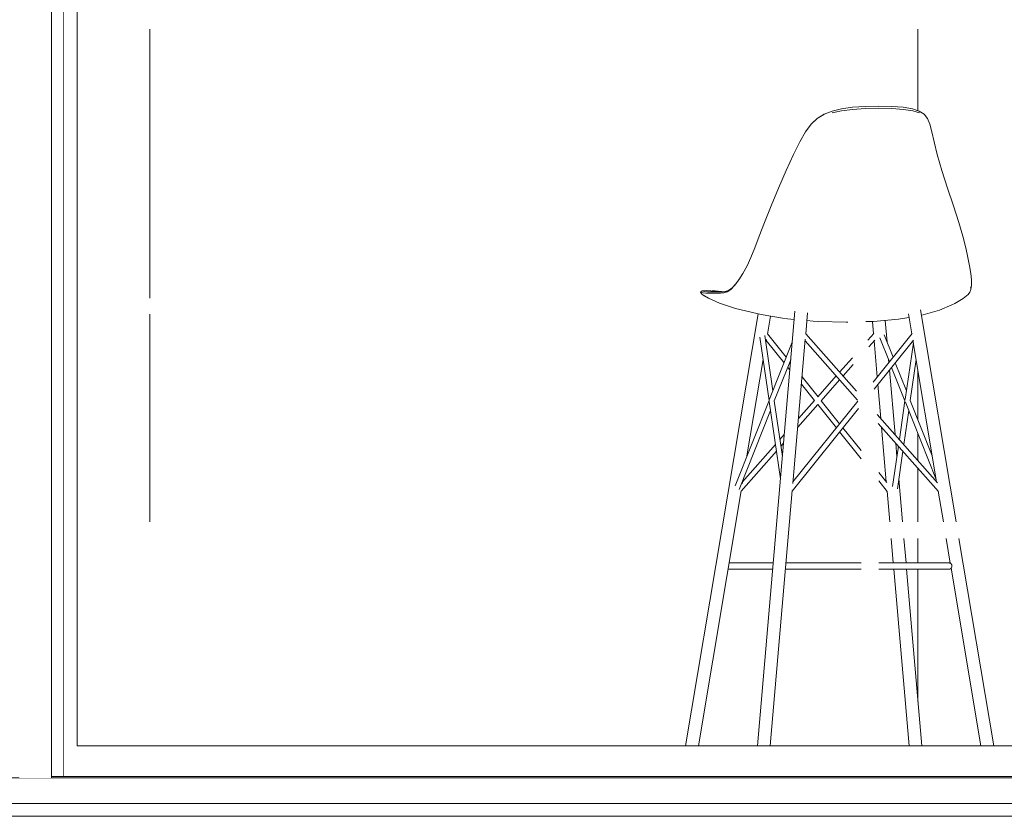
# Model space of a CAD drawing. Header units: millimetres. Extents: x -30280 to 309309, y -17460 to 4378.
# Tile 673 of 1056: x 200765 to 202303, y -9870 to -8625. Entities that reach past the tile are written whole.
import ezdxf

# ---------------------------------------------------------------- set-up
doc = ezdxf.new("R2010")
doc.units = ezdxf.units.MM
doc.header["$MEASUREMENT"] = 0
doc.linetypes.add('Wipeout_Contour', pattern=[1000, 0, -1000])
for name, color, linetype in [('10_ESTR_Fotjats', 7, 'Continuous'), ('12_FAÇ_Façana', 7, 'Continuous'), ('14_PAV_Paviment existent', 7, 'Continuous'), ('Nuevo_08_E_Envans secs', 7, 'Continuous'), ('Nuevo_09_EI_Mobiliari general', 7, 'Continuous'), ('Nuevo_Ventanas Archicad', 7, 'Continuous'), ('Puertas Archicad', 7, 'Continuous'), ('Ventanas Archicad', 7, 'Continuous')]:
    doc.layers.add(name, color=color, linetype=linetype)
for name, color, linetype, lineweight in [('10_ESTR_Fotjats_Pluma_Nº__1', 7, 'Continuous', 5), ('12_FAÇ_Façana_Pluma_Nº__47', 7, 'Continuous', 20), ('14_PAV_Paviment existent_Pluma_Nº__29', 7, 'Continuous', 20), ('Nuevo_08_E_Envans secs_Pluma_Nº__47', 7, 'Continuous', 20), ('Nuevo_09_EI_Mobiliari general_Pluma_Nº__1', 7, 'Continuous', 5), ('Nuevo_Ventanas Archicad_Pluma_Nº__1', 7, 'Continuous', 5), ('Ventanas Archicad_Pluma_Nº__1', 7, 'Continuous', 5)]:
    doc.layers.add(name, color=color, linetype=linetype, lineweight=lineweight)
doc.layers.add('Puertas Archicad_Pluma_Nº__3', color=7, linetype='Continuous', lineweight=5, true_color=0xa4a4a4)
doc.layers.add('Ventanas Archicad_Pluma_Nº__3', color=7, linetype='Continuous', lineweight=5, true_color=0xa4a4a4)

# ---------------------------------------------------------------- blocks, each defined once
blk = doc.blocks.new('Elem Sección_52_5', base_point=(181934.4, -13460))
at = {"layer": '10_ESTR_Fotjats_Pluma_Nº__1', "color": 7, "linetype": 'Continuous', "lineweight": 5}
for p, q in [((211190.4, -9850), (173577.4, -9850)), ((211190.4, -9870), (173577.4, -9870))]:
    blk.add_line(p, q, dxfattribs=at)
at = {"layer": '10_ESTR_Fotjats_Pluma_Nº__1', "color": 7, "linetype": 'Continuous', "lineweight": 5, "flags": 128}
blk.add_lwpolyline([(200814.7, -9810), (200764.7, -9810), (200724.7, -9810)], dxfattribs=at)
blk = doc.blocks.new('Elem Sección_57_5', base_point=(181934.4, -13460))
at = {"color": 254, "linetype": 'Wipeout_Contour', "lineweight": 0, "ltscale": 804073.50724}
blk.add_wipeout([(200833.7, -7738), (200814.7, -7738), (200814.7, -9808), (200833.7, -9808)], dxfattribs=at).dxf.layer = 'Puertas Archicad'
at = {"layer": 'Puertas Archicad_Pluma_Nº__3', "color": 253, "linetype": 'Continuous', "lineweight": 5, "true_color": 0xa4a4a4}
blk.add_line((200833.7, -9808), (200833.7, -7738), dxfattribs=at)
at = {"color": 254, "linetype": 'Wipeout_Contour', "lineweight": 0, "ltscale": 803936.760696}
blk.add_wipeout([(200764.7, -9810), (200814.7, -9810), (200814.7, -7750), (200764.7, -7750)], dxfattribs=at).dxf.layer = 'Puertas Archicad'
at = {"layer": 'Puertas Archicad_Pluma_Nº__3', "color": 253, "linetype": 'Continuous', "lineweight": 5, "true_color": 0xa4a4a4}
blk.add_line((200814.7, -9808), (200814.7, -7750), dxfattribs=at)
blk = doc.blocks.new('Elem Sección_77_5', base_point=(181934.4, -13460))
at = {"layer": 'Ventanas Archicad_Pluma_Nº__1', "color": 7, "linetype": 'Continuous', "lineweight": 5}
for p, q in [((201018.3, -8810), (201018.3, -8640)), ((201043.3, -8785), (201043.3, -8640)), ((202093.3, -8640), (202093.3, -8760.3)), ((202118.3, -8640), (202118.3, -8760.2)), ((201160.5, -8785), (201043.3, -8785)), ((202004.9, -8785), (201342.5, -8785)), ((201153.7, -8810), (201018.3, -8810)), ((201986.9, -8810), (201360.2, -8810)), ((201018.3, -9060), (201018.3, -8910)), ((201018.3, -8910), (201123.4, -8910)), ((201405.5, -8910), (201941.3, -8910)), ((201018.3, -9410), (201018.3, -9085)), ((202118.3, -9094.8), (202118.3, -9109.5)), ((202118.3, -9341.9), (202118.3, -9346.8)), ((202118.3, -9359.6), (202118.3, -9410)), ((201018.3, -9710), (201018.3, -9436)), ((202118.3, -9436), (202118.3, -9473.9)), ((202118.3, -9483.9), (202118.3, -9710)), ((201029.6, -9710), (201018.3, -9710)), ((201169.3, -9710), (201087.8, -9710)), ((201327.1, -9710), (201189.3, -9710)), ((201406.3, -9710), (201354.7, -9710)), ((201507.8, -9710), (201426.3, -9710)), ((201813.6, -9710), (201527.8, -9710)), ((201921.9, -9710), (201833.6, -9710)), ((202079.5, -9710), (201941.9, -9710)), ((202118.3, -9710), (202107.1, -9710))]:
    blk.add_line(p, q, dxfattribs=at)
at = {"layer": 'Ventanas Archicad_Pluma_Nº__3', "color": 253, "linetype": 'Continuous', "lineweight": 5, "true_color": 0xa4a4a4}
blk.add_line((202035.9, -8767.3), (201834, -8640), dxfattribs=at)
blk = doc.blocks.new('Elem Sección_79_5', base_point=(181934.4, -13460))
at = {"layer": '12_FAÇ_Façana_Pluma_Nº__47', "color": 7, "linetype": 'Continuous', "lineweight": 20}
for p, q in [((201200.5, -8762.1), (201200.5, -8640)), ((201200.5, -9133.4), (201200.5, -9092.2)), ((201200.5, -9184.4), (201200.5, -9146.1)), ((201200.5, -9263.3), (201200.5, -9206.8)), ((201200.5, -9361), (201200.5, -9326.7)), ((201200.5, -9710), (201200.5, -9584.9))]:
    blk.add_line(p, q, dxfattribs=at)
blk = doc.blocks.new('Elem Sección_80_5', base_point=(181934.4, -13460))
at = {"layer": 'Ventanas Archicad_Pluma_Nº__3', "color": 253, "linetype": 'Continuous', "lineweight": 5, "true_color": 0xa4a4a4}
for p, q in [((201245.5, -8640), (201245.5, -8760.1)), ((201245.5, -9096.6), (201245.5, -9119.2)), ((201245.5, -9131.3), (201245.5, -9189)), ((201245.5, -9201.7), (201245.5, -9237.2)), ((201245.5, -9249.2), (201245.5, -9318.1)), ((201245.5, -9330.8), (201245.5, -9410)), ((201245.5, -9436), (201245.5, -9473.9)), ((201245.5, -9483.9), (201245.5, -9710))]:
    blk.add_line(p, q, dxfattribs=at)
blk = doc.blocks.new('Elem Sección_199_5', base_point=(181934.4, -13460))
at = {"layer": 'Nuevo_09_EI_Mobiliari general_Pluma_Nº__1', "color": 7, "linetype": 'Continuous', "lineweight": 5}
for p, q in [((202062.2, -9010.9), (202060.1, -9010.9)), ((202064.3, -9010.9), (202062.4, -9010.9)), ((202051.5, -9029), (202051.4, -9022)), ((202071.4, -9026.6), (202071.3, -9019.6)), ((202073.2, -9046.5), (202071.4, -9026.6)), ((202077.1, -9026.6), (202075.5, -9019.6)), ((202080.1, -9046.5), (202077.1, -9026.6)), ((202053.4, -9048.9), (202051.5, -9029)), ((202071.7, -9029.6), (202072.5, -9029.5)), ((202072.6, -9035.7), (202072.5, -9029.5)), ((202072.5, -9029.5), (202076.7, -9029.5)), ((202074.2, -9053.5), (202072.6, -9035.7)), ((202076.7, -9029.5), (202078.1, -9035.7)), ((202078.1, -9035.7), (202080.8, -9053.5)), ((202056.6, -9078.7), (202053.4, -9048.9)), ((202076.5, -9076.2), (202073.2, -9046.5)), ((202077.1, -9080), (202074.2, -9053.5)), ((202084.2, -9076.2), (202080.1, -9046.5)), ((202080.8, -9053.5), (202084.5, -9080)), ((202060.8, -9113.8), (202056.6, -9078.7)), ((202080.6, -9111.4), (202076.5, -9076.2)), ((202080.8, -9111.4), (202077.1, -9080)), ((202088.6, -9111.4), (202084.2, -9076.2)), ((202084.5, -9080), (202088.4, -9111.4)), ((202079.6, -9265.1), (202061, -9113.8)), ((202098.7, -9260.3), (202080.4, -9111.4)), ((202099.4, -9262.7), (202080.8, -9111.4)), ((202088.4, -9111.4), (202107, -9262.7)), ((202079.5, -9760), (202079.5, -9263.9)), ((202099.1, -9263.9), (202098.9, -9260.3)), ((202099.1, -9263.7), (202107, -9262.7)), ((202099.1, -9426), (202099.1, -9263.9)), ((202107, -9262.7), (202099.4, -9262.7)), ((202107.1, -9263.9), (202106.9, -9260.3)), ((202107.1, -9410), (202107.1, -9263.9)), ((202101.8, -9410), (202100.3, -9410)), ((202100.3, -9426), (202100.3, -9410)), ((202105.2, -9410), (202101.8, -9410)), ((202109.6, -9410), (202105.2, -9410)), ((202468.1, -9410), (202109.6, -9410)), ((202472.1, -9410), (202468.1, -9410)), ((202475.5, -9410), (202472.1, -9410)), ((202477.9, -9410), (202475.5, -9410)), ((202478.8, -9410), (202477.9, -9410)), ((202487.6, -9410), (202478.8, -9410)), ((202487.6, -9426), (202487.6, -9410)), ((202079.5, -9426), (202079.3, -9426)), ((202079.3, -9436), (202079.3, -9426)), ((202089.6, -9426), (202468.6, -9426)), ((202089.6, -9436), (202089.6, -9426)), ((202468.6, -9426), (202468.6, -9436)), ((202478.7, -9426), (202478.5, -9426)), ((202478.5, -9426), (202478.5, -9436)), ((202478.8, -9426), (202478.7, -9426)), ((202487.6, -9426), (202478.8, -9426)), ((202478.8, -9436), (202478.8, -9426)), ((202487.6, -9436), (202487.6, -9426)), ((202079.5, -9436), (202079.3, -9436)), ((202089.6, -9436), (202468.6, -9436)), ((202099.1, -9760), (202099.1, -9436)), ((202107.1, -9760), (202107.1, -9436)), ((202459, -9760), (202459, -9436)), ((202478.8, -9436), (202478.5, -9436)), ((202478.6, -9760), (202478.6, -9436)), ((202487.6, -9436), (202478.8, -9436)), ((202487.4, -9760), (202487.4, -9436))]:
    blk.add_line(p, q, dxfattribs=at)
blk = doc.blocks.new('Elem Sección_204_5', base_point=(181934.4, -13460))
at = {"layer": 'Nuevo_09_EI_Mobiliari general_Pluma_Nº__1', "color": 7, "linetype": 'Continuous', "lineweight": 5}
blk.add_line((200854.7, -8640), (203124.6, -8640), dxfattribs=at)
blk = doc.blocks.new('Elem Sección_205_5', base_point=(181934.4, -13460))
at = {"layer": 'Nuevo_09_EI_Mobiliari general_Pluma_Nº__1', "color": 7, "linetype": 'Continuous', "lineweight": 5}
for p, q in [((201176.4, -8767.7), (201187.4, -8764.2)), ((201186.9, -8767.4), (201201.4, -8765.2)), ((201187.4, -8764.2), (201201.9, -8761.8)), ((201201.4, -8765.2), (201219.7, -8763.8)), ((201201.9, -8761.8), (201220.1, -8760.4)), ((201219.7, -8763.8), (201240.3, -8763.4)), ((201220.1, -8760.4), (201240.6, -8760)), ((201261.5, -8763.8), (201240.3, -8763.4)), ((201240.6, -8760), (201261.6, -8760.4)), ((201281.6, -8765.2), (201261.5, -8763.8)), ((201261.6, -8760.4), (201281.6, -8761.8)), ((201281.6, -8761.8), (201298.9, -8764.2)), ((201299, -8767.4), (201281.6, -8765.2)), ((201298.9, -8764.2), (201313.6, -8767.7)), ((201163, -8779.3), (201159.2, -8788.2)), ((201163, -8779.3), (201168.5, -8772.6)), ((201168.5, -8772.6), (201176.4, -8767.7)), ((201175.9, -8770.7), (201186.9, -8767.4)), ((201299, -8767.4), (201313.7, -8770.7)), ((201313.6, -8767.7), (201326, -8772.6)), ((201326, -8772.6), (201326.6, -8772.9)), ((201326, -8772.6), (201336.5, -8779.3)), ((201336.4, -8779.2), (201326.6, -8772.9)), ((201336.4, -8779.2), (201345, -8787.4)), ((201336.5, -8779.3), (201345.7, -8788.2)), ((201156, -8800), (201159.2, -8788.2)), ((201345.7, -8788.2), (201345, -8787.4)), ((201345.7, -8788.2), (201354.4, -8800)), ((201152.4, -8815.8), (201156, -8800)), ((201354.4, -8800), (201363.5, -8815.8)), ((201147.3, -8835.9), (201152.4, -8815.8)), ((201363.5, -8815.8), (201373.4, -8835.9)), ((201139.7, -8860.8), (201147.3, -8835.9)), ((201373.4, -8835.9), (201384.7, -8860.8)), ((201130.7, -8888.3), (201139.7, -8860.8)), ((201384.7, -8860.8), (201396.5, -8888.3)), ((201121.4, -8916.1), (201130.7, -8888.3)), ((201396.5, -8888.3), (201408, -8916.1)), ((201113, -8941.8), (201121.4, -8916.1)), ((201408, -8916.1), (201418.3, -8941.8)), ((201106.6, -8963.3), (201113, -8941.8)), ((201418.3, -8941.8), (201426.6, -8963.3)), ((201101.9, -8981.3), (201106.6, -8963.3)), ((201426.6, -8963.3), (201433.5, -8981.3)), ((201098.4, -8996.5), (201101.9, -8981.3)), ((201433.5, -8981.3), (201439.5, -8996.5)), ((201095.7, -9009.7), (201098.4, -8996.5)), ((201439.5, -8996.5), (201445.3, -9009.7)), ((201093.6, -9021.5), (201095.7, -9009.7)), ((201445.3, -9009.7), (201451.6, -9021.5)), ((201092.2, -9031.8), (201093.6, -9021.5)), ((201451.6, -9021.5), (201458, -9031.8)), ((201091.8, -9040.2), (201092.2, -9031.8)), ((201092.5, -9046.4), (201091.8, -9040.2)), ((201457.8, -9031.5), (201458.9, -9033)), ((201458, -9031.8), (201464.3, -9040.2)), ((201464.3, -9040.2), (201460.1, -9044.5)), ((201463, -9038.4), (201468.1, -9044.1)), ((201470.3, -9046.4), (201464.3, -9040.2)), ((201094.6, -9050.9), (201092.5, -9046.4)), ((201096.8, -9054.7), (201094.6, -9050.9)), ((201103.5, -9060), (201096.8, -9054.7)), ((201473.3, -9048), (201468.1, -9044.1)), ((201470.3, -9046.4), (201475.5, -9050.2)), ((201478.1, -9049.9), (201473.3, -9048)), ((201475.5, -9050.2), (201480.4, -9052)), ((201478.1, -9049.9), (201490.6, -9048.9)), ((201478.1, -9049.9), (201482.8, -9050.6)), ((201480.4, -9052), (201485.3, -9052.6)), ((201487.8, -9050.5), (201482.8, -9050.6)), ((201485.3, -9052.6), (201490.3, -9052.6)), ((201493.3, -9050.4), (201487.8, -9050.5)), ((201490.3, -9052.6), (201496, -9052.6)), ((201490.6, -9048.9), (201495.8, -9048.7)), ((201503.7, -9048), (201490.7, -9049.1)), ((201498.9, -9050.3), (201493.3, -9050.4)), ((201501.6, -9052.5), (201496, -9052.6)), ((201496.1, -9050.4), (201499.6, -9049.9)), ((201498.9, -9050.3), (201504, -9050.1)), ((201506.7, -9052.3), (201501.6, -9052.5)), ((201510.3, -9055.4), (201501.8, -9060.4)), ((201511.5, -9048.8), (201503.7, -9048)), ((201508, -9049.7), (201504, -9050.1)), ((201510.7, -9052), (201506.7, -9052.3)), ((201510.5, -9049.2), (201508, -9049.7)), ((201511.4, -9054.7), (201510.3, -9055.4)), ((201511.6, -9048.8), (201510.5, -9049.2)), ((201513.1, -9051.5), (201510.7, -9052)), ((201511.4, -9054.7), (201514.2, -9051.1)), ((201511.6, -9048.8), (201511.5, -9048.8)), ((201511.6, -9048.8), (201514.2, -9051.1)), ((201513.1, -9051.5), (201514.2, -9051.1)), ((201114.6, -9066.4), (201122.1, -9070.6)), ((201122.1, -9070.6), (201141.9, -9078.7)), ((201484.8, -9067.9), (201459.9, -9076.2)), ((201484.8, -9067.9), (201501.8, -9060.4)), ((201117.6, -9410), (201172.5, -9078.5)), ((201167.8, -9086.2), (201141.9, -9078.7)), ((201171.2, -9086.8), (201167.8, -9086.2)), ((201186.3, -9115.9), (201191.5, -9084.5)), ((201420.7, -9085.6), (201387, -9091.4)), ((201409.4, -9116.7), (201404.7, -9088.4)), ((201427.3, -9084.4), (201420.7, -9085.6)), ((201536.1, -9760), (201424.1, -9085)), ((201427.3, -9084.4), (201459.9, -9076.2)), ((201200.1, -9092.2), (201190.6, -9090.4)), ((201206.1, -9093), (201200.1, -9092.2)), ((201206.1, -9093), (201245.5, -9096.6)), ((201221.1, -9130.5), (201224.3, -9094.7)), ((201242.4, -9115.7), (201244.1, -9096.5)), ((201288.4, -9097.8), (201245.5, -9096.6)), ((201288.4, -9097.8), (201331.6, -9096.6)), ((201339.3, -9095.9), (201331.6, -9096.6)), ((201347.6, -9095.2), (201339.3, -9095.9)), ((201379.7, -9092.4), (201375.9, -9092.7)), ((201387, -9091.4), (201379.7, -9092.4)), ((201265.9, -9214.2), (201186.1, -9115.6)), ((201213.7, -9149.8), (201226, -9117.7)), ((201297.8, -9178.2), (201242.2, -9115.5)), ((201430.7, -9760), (201373.1, -9114.7)), ((201381.9, -9149.8), (201409.3, -9115.9)), ((201402.6, -9204), (201413.5, -9118.6)), ((201148, -9347.2), (201184.6, -9126.5)), ((201194.9, -9218.8), (201183.8, -9131.3)), ((201260.5, -9220.2), (201184, -9125.7)), ((201219.5, -9156.9), (201232.8, -9122.2)), ((201236.8, -9178.3), (201241.4, -9126.7)), ((201292.5, -9184.2), (201240.5, -9125.7)), ((201265.6, -9214.5), (201344, -9126.1)), ((201407.9, -9217.8), (201374.5, -9130.5)), ((201385.2, -9158.4), (201411, -9126.5)), ((201408.7, -9219.9), (201421.2, -9121.3)), ((201411.8, -9131.3), (201410.8, -9124.7)), ((201271, -9220.5), (201342.3, -9140.1)), ((201186.9, -9219.9), (201179.2, -9158.9)), ((201193, -9204), (201210.4, -9158.4)), ((201195.1, -9220.9), (201216.2, -9165.6)), ((201400.5, -9220.9), (201377.1, -9159.7)), ((201377.8, -9167.5), (201379.4, -9165.6)), ((201440.2, -9302.5), (201416.4, -9158.9)), ((201207.8, -9279.8), (201217.8, -9167.5)), ((201230, -9254.7), (201235.8, -9189.7)), ((201324.7, -9220.5), (201297.8, -9190.3)), ((201329.7, -9214.2), (201303.1, -9184.2)), ((201329.4, -9214.5), (201333.8, -9209.1)), ((201374.1, -9349.9), (201361.5, -9209)), ((201145.3, -9362.3), (201265.6, -9226.5)), ((201146.7, -9348.6), (201260.6, -9220.2)), ((201148.8, -9342.1), (201194.3, -9222.9)), ((201155.4, -9302.5), (201186.9, -9219.9)), ((201203.3, -9284.9), (201195.1, -9220.9)), ((201327.1, -9302.5), (201265.3, -9226.2)), ((201327.1, -9289.8), (201271, -9220.5)), ((201297.8, -9253.5), (201324.6, -9220.5)), ((201302.9, -9259.9), (201330, -9226.5)), ((201331.4, -9228.2), (201329.7, -9226.2)), ((201390, -9303.6), (201400.5, -9220.9)), ((201393.3, -9340.9), (201408.4, -9221.9)), ((201459.7, -9353.3), (201408.7, -9219.9)), ((201196.2, -9292.8), (201189.1, -9236.7)), ((201453.4, -9359.3), (201406.5, -9236.7)), ((201366.8, -9268.1), (201355.8, -9255.7)), ((201365.6, -9254.7), (201357.1, -9245.1)), ((201220.1, -9362.2), (201297.8, -9266.3)), ((201220.9, -9348.5), (201292.7, -9259.9)), ((201221.7, -9347.5), (201228.8, -9268.1)), ((201392.4, -9284.9), (201387.8, -9279.8)), ((201204.5, -9358.2), (201197.5, -9303.3)), ((201212.1, -9354.5), (201204.6, -9295.4)), ((201205.6, -9303.6), (201206.6, -9293.2)), ((201391, -9295.4), (201389, -9293.2)), ((201450.1, -9362), (201398.1, -9303.3)), ((201447.6, -9347.2), (201399.4, -9292.8)), ((201373.9, -9347.5), (201354.7, -9323.8)), ((201196.1, -9410), (201202.3, -9340.9)), ((201375.2, -9361.8), (201354.7, -9336.5)), ((201448.2, -9350.6), (201446.8, -9342.1)), ((201137.6, -9410), (201145.5, -9362)), ((201216.1, -9410), (201220.4, -9361.8)), ((201385.2, -9473.9), (201375.1, -9360.7)), ((201516.1, -9760), (201450, -9361.5)), ((201079.6, -9639.1), (201113.2, -9436)), ((201126.8, -9474.6), (201133.2, -9436)), ((201190.4, -9473.9), (201193.8, -9436)), ((201210.4, -9473.9), (201213.8, -9436)), ((201127.8, -9474.2), (201127, -9474.5)), ((201128.6, -9473.9), (201127.8, -9474.2)), ((201129.5, -9473.9), (201128.6, -9473.9)), ((201129.6, -9473.9), (201129.5, -9473.9)), ((201129.5, -9473.9), (201129.5, -9473.9)), ((201129.8, -9473.9), (201129.6, -9473.9)), ((201130.1, -9473.9), (201129.8, -9473.9)), ((201130.5, -9473.9), (201130.1, -9473.9)), ((201131.1, -9473.9), (201130.5, -9473.9)), ((201131.7, -9473.9), (201131.1, -9473.9)), ((201132.4, -9473.9), (201131.7, -9473.9)), ((201133.2, -9473.9), (201132.4, -9473.9)), ((201134.1, -9473.9), (201133.2, -9473.9)), ((201135.1, -9473.9), (201134.1, -9473.9)), ((201136.1, -9473.9), (201135.1, -9473.9)), ((201137.3, -9473.9), (201136.1, -9473.9)), ((201138.5, -9473.9), (201137.3, -9473.9)), ((201139.8, -9473.9), (201138.5, -9473.9)), ((201141.1, -9473.9), (201139.8, -9473.9)), ((201142.5, -9473.9), (201141.1, -9473.9)), ((201144, -9473.9), (201142.5, -9473.9)), ((201145.4, -9473.9), (201144, -9473.9)), ((201147, -9473.9), (201145.4, -9473.9)), ((201327.1, -9473.9), (201147, -9473.9)), ((201355.4, -9473.9), (201354.7, -9473.9)), ((201357, -9473.9), (201355.4, -9473.9)), ((201358.6, -9473.9), (201357, -9473.9)), ((201360.2, -9473.9), (201358.6, -9473.9)), ((201361.8, -9473.9), (201360.2, -9473.9)), ((201363.4, -9473.9), (201361.8, -9473.9)), ((201364.9, -9473.9), (201363.4, -9473.9)), ((201366.5, -9473.9), (201364.9, -9473.9)), ((201367.9, -9473.9), (201366.5, -9473.9)), ((201369.4, -9473.9), (201367.9, -9473.9)), ((201370.8, -9473.9), (201369.4, -9473.9)), ((201372.1, -9473.9), (201370.8, -9473.9)), ((201373.4, -9473.9), (201372.1, -9473.9)), ((201374.6, -9473.9), (201373.4, -9473.9)), ((201375.7, -9473.9), (201374.6, -9473.9)), ((201376.8, -9473.9), (201375.7, -9473.9)), ((201377.7, -9473.9), (201376.8, -9473.9)), ((201378.6, -9473.9), (201377.7, -9473.9)), ((201379.4, -9473.9), (201378.6, -9473.9)), ((201380.1, -9473.9), (201379.4, -9473.9)), ((201380.7, -9473.9), (201380.1, -9473.9)), ((201381.3, -9473.9), (201380.7, -9473.9)), ((201385.2, -9473.9), (201381.3, -9473.9)), ((201386.1, -9483.8), (201385.2, -9473.9)), ((201465.1, -9473.9), (201405.2, -9473.9)), ((201465.9, -9473.9), (201465.1, -9473.9)), ((201466.5, -9473.9), (201465.9, -9473.9)), ((201467, -9473.9), (201466.5, -9473.9)), ((201467, -9473.9), (201467.8, -9473.9)), ((201467.2, -9473.9), (201467, -9473.9)), ((201468, -9473.9), (201467.8, -9473.9)), ((201468, -9473.9), (201468.7, -9474.1)), ((201079.6, -9759.7), (201125.6, -9482)), ((201124.6, -9478), (201124.5, -9478.9)), ((201124.5, -9478.9), (201124.6, -9479.7)), ((201124.8, -9477.2), (201124.6, -9478)), ((201124.6, -9479.7), (201124.8, -9480.6)), ((201125.1, -9476.4), (201124.8, -9477.2)), ((201124.8, -9480.6), (201125.1, -9481.4)), ((201125.6, -9475.6), (201125.1, -9476.4)), ((201125.1, -9481.4), (201125.6, -9482.1)), ((201126.3, -9475), (201125.6, -9475.6)), ((201125.6, -9482.1), (201126.3, -9482.7)), ((201127, -9474.5), (201126.3, -9475)), ((201126.3, -9482.7), (201127, -9483.2)), ((201127, -9483.2), (201127.8, -9483.6)), ((201127.8, -9483.6), (201128.6, -9483.8)), ((201128.6, -9483.8), (201129.5, -9483.9)), ((201129.6, -9483.9), (201129.5, -9483.9)), ((201129.5, -9483.9), (201129.5, -9483.9)), ((201129.8, -9483.9), (201129.6, -9483.9)), ((201130.1, -9483.9), (201129.8, -9483.9)), ((201130.5, -9483.9), (201130.1, -9483.9)), ((201131.1, -9483.9), (201130.5, -9483.9)), ((201131.7, -9483.9), (201131.1, -9483.9)), ((201132.4, -9483.9), (201131.7, -9483.9)), ((201133.2, -9483.9), (201132.4, -9483.9)), ((201134.1, -9483.9), (201133.2, -9483.9)), ((201135.1, -9483.9), (201134.1, -9483.9)), ((201136.1, -9483.9), (201135.1, -9483.9)), ((201137.3, -9483.9), (201136.1, -9483.9)), ((201138.5, -9483.9), (201137.3, -9483.9)), ((201139.8, -9483.9), (201138.5, -9483.9)), ((201141.1, -9483.9), (201139.8, -9483.9)), ((201142.5, -9483.9), (201141.1, -9483.9)), ((201144, -9483.9), (201142.5, -9483.9)), ((201145.4, -9483.9), (201144, -9483.9)), ((201147, -9483.9), (201145.4, -9483.9)), ((201327.1, -9483.9), (201147, -9483.9)), ((201164.9, -9760), (201189.5, -9483.9)), ((201184.9, -9760), (201209.5, -9483.9)), ((201355.4, -9483.9), (201354.7, -9483.9)), ((201357, -9483.9), (201355.4, -9483.9)), ((201358.6, -9483.9), (201357, -9483.9)), ((201360.2, -9483.9), (201358.6, -9483.9)), ((201361.8, -9483.9), (201360.2, -9483.9)), ((201363.4, -9483.9), (201361.8, -9483.9)), ((201364.9, -9483.9), (201363.4, -9483.9)), ((201366.5, -9483.9), (201364.9, -9483.9)), ((201367.9, -9483.9), (201366.5, -9483.9)), ((201369.4, -9483.9), (201367.9, -9483.9)), ((201370.8, -9483.9), (201369.4, -9483.9)), ((201372.1, -9483.9), (201370.8, -9483.9)), ((201373.4, -9483.9), (201372.1, -9483.9)), ((201374.6, -9483.9), (201373.4, -9483.9)), ((201375.7, -9483.9), (201374.6, -9483.9)), ((201376.8, -9483.9), (201375.7, -9483.9)), ((201377.7, -9483.9), (201376.8, -9483.9)), ((201378.6, -9483.9), (201377.7, -9483.9)), ((201379.4, -9483.9), (201378.6, -9483.9)), ((201380.1, -9483.9), (201379.4, -9483.9)), ((201380.7, -9483.9), (201380.1, -9483.9)), ((201381.3, -9483.9), (201380.7, -9483.9)), ((201386.1, -9483.9), (201381.3, -9483.9)), ((201410.7, -9760), (201386.1, -9483.9)), ((201465.1, -9483.9), (201406.1, -9483.9)), ((201465.9, -9483.9), (201465.1, -9483.9)), ((201466.5, -9483.9), (201465.9, -9483.9)), ((201467, -9483.9), (201466.5, -9483.9)), ((201467.8, -9483.8), (201467, -9483.9)), ((201467.2, -9483.9), (201467, -9483.9)), ((201468, -9483.8), (201467.8, -9483.8)), ((201468.9, -9483.6), (201468, -9483.8)), ((201469.7, -9483.2), (201468.9, -9483.6)), ((201470.1, -9482.9), (201469.7, -9483.2))]:
    blk.add_line(p, q, dxfattribs=at)
blk = doc.blocks.new('Elem Sección_211_5', base_point=(181934.4, -13460))
at = {"layer": 'Nuevo_09_EI_Mobiliari general_Pluma_Nº__1', "color": 7, "linetype": 'Continuous', "lineweight": 5}
for p, q in [((201114.6, -9060), (200854.7, -9060)), ((201114.6, -9085), (201114.6, -9060)), ((201114.6, -9085), (200854.7, -9085)), ((201029.6, -9760), (201029.6, -9085)), ((201079.6, -9760), (201079.6, -9085))]:
    blk.add_line(p, q, dxfattribs=at)
blk = doc.blocks.new('Elem Sección_212_5', base_point=(181934.4, -13460))
at = {"layer": 'Nuevo_09_EI_Mobiliari general_Pluma_Nº__1', "color": 7, "linetype": 'Continuous', "lineweight": 5}
for p, q in [((201369.9, -9010.9), (201371.8, -9010.9)), ((201372, -9010.9), (201374.1, -9010.9)), ((201354.1, -9046.5), (201357.2, -9026.6)), ((201357.2, -9026.6), (201358.7, -9019.6)), ((201361, -9046.5), (201362.8, -9026.6)), ((201362.8, -9026.6), (201363, -9019.6)), ((201382.7, -9029), (201382.8, -9022)), ((201356.1, -9035.7), (201353.4, -9053.5)), ((201357.5, -9029.5), (201356.1, -9035.7)), ((201361.7, -9029.5), (201357.5, -9029.5)), ((201360, -9053.5), (201361.6, -9035.7)), ((201361.6, -9035.7), (201361.7, -9029.5)), ((201362.5, -9029.6), (201361.7, -9029.5)), ((201380.8, -9048.9), (201382.7, -9029)), ((201353.4, -9053.5), (201349.8, -9080)), ((201350, -9076.2), (201354.1, -9046.5)), ((201357.1, -9080), (201360, -9053.5)), ((201357.7, -9076.2), (201361, -9046.5)), ((201377.6, -9078.7), (201380.8, -9048.9)), ((201345.6, -9111.4), (201350, -9076.2)), ((201349.8, -9080), (201345.8, -9111.4)), ((201353.4, -9111.4), (201357.1, -9080)), ((201353.6, -9111.4), (201357.7, -9076.2)), ((201373.4, -9113.8), (201377.6, -9078.7)), ((201345.8, -9111.4), (201327.2, -9262.7)), ((201334.8, -9262.7), (201353.4, -9111.4)), ((201335.5, -9260.3), (201353.8, -9111.4)), ((201354.6, -9265.1), (201373.2, -9113.8)), ((201327.1, -9263.9), (201327.4, -9260.3)), ((201327.1, -9410), (201327.1, -9263.9)), ((201327.2, -9262.7), (201334.8, -9262.7)), ((201335.1, -9263.7), (201327.2, -9262.7)), ((201335.1, -9263.9), (201335.4, -9260.3)), ((201335.1, -9426), (201335.1, -9263.9)), ((201354.7, -9760), (201354.7, -9263.9)), ((200946.6, -9410), (200955.4, -9410)), ((200946.6, -9426), (200946.6, -9410)), ((200955.4, -9410), (200956.3, -9410)), ((200956.3, -9410), (200958.7, -9410)), ((200958.7, -9410), (200962.1, -9410)), ((200962.1, -9410), (200966.1, -9410)), ((200966.1, -9410), (201029.6, -9410)), ((201079.6, -9410), (201324.6, -9410)), ((201324.6, -9410), (201329, -9410)), ((201329, -9410), (201332.4, -9410)), ((201332.4, -9410), (201333.9, -9410)), ((201333.9, -9426), (201333.9, -9410)), ((200946.6, -9426), (200955.4, -9426)), ((200946.6, -9436), (200946.6, -9426)), ((200955.4, -9426), (200955.5, -9426)), ((200955.4, -9436), (200955.4, -9426)), ((200955.5, -9426), (200955.7, -9426)), ((200955.7, -9426), (200955.7, -9436)), ((201029.6, -9426), (200965.6, -9426)), ((200965.6, -9426), (200965.6, -9436)), ((201344.6, -9426), (201079.6, -9426)), ((201344.6, -9436), (201344.6, -9426)), ((201354.7, -9426), (201354.9, -9426)), ((201354.9, -9436), (201354.9, -9426)), ((200946.6, -9436), (200955.4, -9436)), ((200946.8, -9760), (200946.8, -9436)), ((200955.4, -9436), (200955.7, -9436)), ((200955.6, -9760), (200955.6, -9436)), ((201029.6, -9436), (200965.6, -9436)), ((200975.2, -9760), (200975.2, -9436)), ((201344.6, -9436), (201079.6, -9436)), ((201327.1, -9760), (201327.1, -9436)), ((201335.1, -9760), (201335.1, -9436)), ((201354.7, -9436), (201354.9, -9436))]:
    blk.add_line(p, q, dxfattribs=at)
blk = doc.blocks.new('Elem Sección_339_5', base_point=(181934.4, -13460))
at = {"color": 254, "linetype": 'Wipeout_Contour', "lineweight": 0, "ltscale": 1620296.116687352}
blk.add_wipeout([(203921.5, -7363), (200814.7, -7363), (200814.7, -7688), (200833.7, -7688), (200833.7, -7710), (203914.7, -7710), (203914.7, -9808), (203921.5, -9808)], dxfattribs=at).dxf.layer = 'Nuevo_08_E_Envans secs'
blk = doc.blocks.new('Elem Sección_341_5', base_point=(181934.4, -13460))
at = {"color": 254, "linetype": 'Wipeout_Contour', "lineweight": 0, "ltscale": 804149.683615}
blk.add_wipeout([(200833.7, -7750), (200833.7, -9760), (200854.7, -9760), (200854.7, -7750)], dxfattribs=at).dxf.layer = 'Nuevo_Ventanas Archicad'
at = {"color": 254, "linetype": 'Wipeout_Contour', "lineweight": 0, "ltscale": 1215642.084167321}
blk.add_wipeout([(200833.7, -9808), (203914.7, -9808), (203914.7, -9760), (203874.7, -9760), (200854.7, -9760), (200833.7, -9760)], dxfattribs=at).dxf.layer = 'Nuevo_Ventanas Archicad'
at = {"color": 254, "linetype": 'Wipeout_Contour', "lineweight": 0, "ltscale": 810225.925037}
blk.add_wipeout([(200854.7, -9760), (203874.7, -9760), (203874.7, -7750), (200854.7, -7750)], dxfattribs=at).dxf.layer = 'Nuevo_Ventanas Archicad'
at = {"layer": 'Nuevo_Ventanas Archicad_Pluma_Nº__1', "color": 7, "linetype": 'Continuous', "lineweight": 5}
for p, q in [((200854.7, -7750), (200854.7, -9760)), ((200854.7, -9760), (203874.7, -9760))]:
    blk.add_line(p, q, dxfattribs=at)
blk = doc.blocks.new('Elem Sección_342_5', base_point=(181934.4, -13460))
at = {"layer": 'Nuevo_08_E_Envans secs_Pluma_Nº__47', "color": 7, "linetype": 'Continuous', "lineweight": 20}
for p, q in [((202168.3, -8640), (202168.3, -8767)), ((202168.3, -9173.4), (202168.3, -9250.5)), ((202168.3, -9272.1), (202168.3, -9314.2)), ((202168.3, -9326.2), (202168.3, -9410)), ((202168.3, -9436), (202168.3, -9473.9)), ((202168.3, -9483.9), (202168.3, -9691.2))]:
    blk.add_line(p, q, dxfattribs=at)
blk = doc.blocks.new('Elem Sección_343_5', base_point=(181934.4, -13460))
at = {"layer": 'Nuevo_08_E_Envans secs_Pluma_Nº__47', "color": 7, "linetype": 'Continuous', "lineweight": 20}
for p, q in [((200968.3, -8640), (200968.3, -9060)), ((200968.3, -9085), (200968.3, -9410))]:
    blk.add_line(p, q, dxfattribs=at)
blk = doc.blocks.new('Elem Sección_466_5', base_point=(181934.4, -13460))
at = {"layer": 'Nuevo_09_EI_Mobiliari general_Pluma_Nº__1', "color": 7, "linetype": 'Continuous', "lineweight": 5}
for p, q in [((202034, -8767.7), (202048.8, -8764.2)), ((202066.1, -8765.2), (202048.7, -8767.4)), ((202048.8, -8764.2), (202066.1, -8761.8)), ((202066.1, -8761.8), (202086, -8760.4)), ((202086.2, -8763.8), (202066.1, -8765.2)), ((202086, -8760.4), (202106.9, -8760)), ((202107.2, -8763.4), (202086.2, -8763.8)), ((202106.9, -8760), (202127.2, -8760.4)), ((202107.2, -8763.4), (202127.7, -8763.8)), ((202127.2, -8760.4), (202145.3, -8761.8)), ((202127.7, -8763.8), (202145.9, -8765.2)), ((202145.3, -8761.8), (202159.6, -8764.2)), ((202145.9, -8765.2), (202160.2, -8767.4)), ((202159.6, -8764.2), (202170.4, -8767.7)), ((202011, -8779.3), (202001.6, -8788.2)), ((202002.3, -8787.4), (202011, -8779.2)), ((202011, -8779.3), (202021.6, -8772.6)), ((202021, -8772.9), (202011, -8779.2)), ((202021.6, -8772.6), (202021, -8772.9)), ((202021.6, -8772.6), (202034, -8767.7)), ((202034, -8770.7), (202048.7, -8767.4)), ((202160.2, -8767.4), (202170.9, -8770.7)), ((202170.4, -8767.7), (202178.1, -8772.6)), ((202178.1, -8772.6), (202183.4, -8779.3)), ((202183.4, -8779.3), (202187, -8788.2)), ((201992.7, -8800), (202001.6, -8788.2)), ((202001.6, -8788.2), (201993.8, -8798.6)), ((201993.8, -8798.6), (201995.8, -8796)), ((202001.6, -8788.2), (202002.3, -8787.4)), ((202187, -8788.2), (202190, -8800)), ((201983.6, -8815.8), (201992.7, -8800)), ((201993.8, -8798.6), (201992.7, -8800)), ((202190, -8800), (202193.4, -8815.8)), ((201973.6, -8835.9), (201983.6, -8815.8)), ((202193.4, -8815.8), (202198.2, -8835.9)), ((201962.2, -8860.8), (201973.6, -8835.9)), ((202198.2, -8835.9), (202205.7, -8860.8)), ((201950.3, -8888.3), (201962.2, -8860.8)), ((202205.7, -8860.8), (202214.5, -8888.3)), ((201938.8, -8916.1), (201950.3, -8888.3)), ((202214.5, -8888.3), (202223.6, -8916.1)), ((201928.5, -8941.8), (201938.8, -8916.1)), ((202223.6, -8916.1), (202231.9, -8941.8)), ((201920.2, -8963.3), (201928.5, -8941.8)), ((202231.9, -8941.8), (202238.2, -8963.3)), ((201913.3, -8981.3), (201920.2, -8963.3)), ((202238.2, -8963.3), (202242.8, -8981.3)), ((201907.2, -8996.5), (201913.3, -8981.3)), ((202242.8, -8981.3), (202246.2, -8996.5)), ((201901.3, -9009.7), (201907.2, -8996.5)), ((202246.2, -8996.5), (202248.7, -9009.7)), ((201894.9, -9021.5), (201901.3, -9009.7)), ((202248.7, -9009.7), (202250.7, -9021.5)), ((201888.3, -9031.8), (201894.9, -9021.5)), ((202250.7, -9021.5), (202251.9, -9031.8)), ((201875.7, -9046.4), (201881.9, -9040.2)), ((201877.8, -9044.1), (201883.8, -9037.7)), ((201881.9, -9040.2), (201888.3, -9031.8)), ((201884.3, -9037.1), (201889.2, -9030.4)), ((202252.1, -9040.2), (202250.3, -9044.5)), ((202251.1, -9046.4), (202252.1, -9040.2)), ((202251.9, -9031.8), (202252.1, -9040.2)), ((201828.5, -9051), (201831, -9048.8)), ((201828.5, -9051), (201831.4, -9054.7)), ((201828.5, -9051), (201828.6, -9051.1)), ((201828.6, -9051.1), (201829.9, -9051.5)), ((201832.6, -9052), (201829.9, -9051.5)), ((201838.7, -9048), (201831, -9048.8)), ((201831.2, -9048.8), (201831, -9048.8)), ((201831.2, -9048.8), (201832.6, -9049.2)), ((201841.1, -9060.4), (201831.4, -9054.7)), ((201835.3, -9049.7), (201832.6, -9049.2)), ((201837, -9052.3), (201832.6, -9052)), ((201832.9, -9055.7), (201832.7, -9055.4)), ((201835.3, -9057.2), (201832.9, -9055.7)), ((201839.7, -9050.1), (201835.3, -9049.7)), ((201835.3, -9057.2), (201836.2, -9057.5)), ((201842.5, -9052.5), (201837, -9052.3)), ((201851.6, -9049.1), (201838.7, -9048)), ((201845.1, -9050.3), (201839.7, -9050.1)), ((201848.5, -9052.6), (201842.5, -9052.5)), ((201843.6, -9049.9), (201847.3, -9050.4)), ((201845.1, -9050.3), (201851.1, -9050.4)), ((201851.4, -9048.9), (201846.8, -9048.7)), ((201848.5, -9052.6), (201854.5, -9052.6)), ((201857, -9050.5), (201851.1, -9050.4)), ((201866, -9050.1), (201851.4, -9048.9)), ((201859.9, -9052.6), (201854.5, -9052.6)), ((201862.3, -9050.6), (201857, -9050.5)), ((201865.1, -9052), (201859.9, -9052.6)), ((201867.3, -9049.9), (201862.3, -9050.6)), ((201865.1, -9052), (201872.4, -9048)), ((201870.2, -9050.2), (201865.1, -9052)), ((201867.3, -9049.9), (201872.4, -9048)), ((201875.7, -9046.4), (201870.2, -9050.2)), ((201877.8, -9044.1), (201872.4, -9048)), ((202246.6, -9054.7), (202238.9, -9060.9)), ((202249.2, -9050.9), (202246.6, -9054.7)), ((202251.1, -9046.4), (202249.2, -9050.9)), ((201841.1, -9060.4), (201858.4, -9067.9)), ((201883.5, -9076.2), (201858.4, -9067.9)), ((202221.4, -9070.6), (202201.8, -9078.7)), ((202221.4, -9070.6), (202225.6, -9068.4)), ((202238.9, -9060.9), (202225.6, -9068.4)), ((201805.2, -9760), (201918.4, -9084.7)), ((201883.5, -9076.2), (201916.4, -9084.4)), ((201916.4, -9084.4), (201923.4, -9085.6)), ((201917.6, -9760), (201976, -9080.6)), ((201956.9, -9091.4), (201923.4, -9085.6)), ((201933, -9116.7), (201937.8, -9088.1)), ((201992.9, -9116.1), (201995.8, -9082.9)), ((202158.7, -9116), (202153.4, -9084.5)), ((202228, -9410), (202172.4, -9078.5)), ((202173.8, -9086.6), (202176.2, -9086.2)), ((202176.2, -9086.2), (202201.8, -9078.7)), ((201956.9, -9091.4), (201964.7, -9092.4)), ((201974.9, -9093.3), (201964.7, -9092.4)), ((202004.8, -9095.9), (201994.7, -9095)), ((202013, -9096.6), (202004.8, -9095.9)), ((202055.9, -9097.8), (202013, -9096.6)), ((202055.9, -9097.8), (202058.9, -9097.7)), ((202086.8, -9096.9), (202098.6, -9096.6)), ((202098.9, -9115.8), (202097.2, -9096.6)), ((202098.6, -9096.6), (202137.7, -9093)), ((202120, -9129.2), (202117.1, -9094.9)), ((202144.2, -9092.2), (202137.7, -9093)), ((202144.2, -9092.2), (202154.4, -9090.3)), ((201941.6, -9205), (201929.1, -9118.6)), ((201962.5, -9152.6), (201933.1, -9116)), ((202072.2, -9205.4), (201993, -9115.8)), ((202090.2, -9125.6), (202099.1, -9115.5)), ((202098.2, -9191.3), (202159, -9115.6)), ((202129.3, -9152.6), (202115.5, -9117.7)), ((201935.7, -9219.9), (201921.5, -9121.3)), ((201930.8, -9130), (201931.7, -9124.7)), ((201959.1, -9161.1), (201931.4, -9126.5)), ((201936.5, -9217.8), (201971.8, -9129.2)), ((201972.8, -9349.9), (201992.2, -9124.1)), ((202074, -9219.5), (201992, -9126.8)), ((202091.5, -9136.2), (202100.8, -9125.7)), ((202099.6, -9202.4), (202161.1, -9125.7)), ((202104.7, -9183.3), (202099.8, -9126.8)), ((202123.6, -9159.7), (202108.6, -9122.2)), ((202148.2, -9218.8), (202161.1, -9130)), ((202197.4, -9347.1), (202160.5, -9126.5)), ((201901.2, -9306.5), (201926.5, -9155.9)), ((201943.9, -9220.9), (201969.5, -9156.7)), ((201969.1, -9160.8), (201968.3, -9159.7)), ((202045.9, -9175.7), (202065.8, -9153.2)), ((202051.3, -9181.7), (202067.1, -9163.8)), ((202122.7, -9160.8), (202122.4, -9156.7)), ((202150.2, -9205), (202132.7, -9161.1)), ((202156.1, -9219.9), (202165.4, -9155.9)), ((201968.1, -9172.3), (201964.9, -9168.3)), ((202011.9, -9214.2), (202040.6, -9181.7)), ((202132.4, -9273.5), (202123.7, -9172.3)), ((202147.9, -9220.9), (202127, -9168.3)), ((202006.6, -9220.3), (201986.2, -9194.8)), ((202012.2, -9214.5), (201987.2, -9183.3)), ((202016.9, -9220.5), (202045.9, -9187.7)), ((202110.3, -9248.5), (202105.7, -9194.8)), ((201882.6, -9353.3), (201935.7, -9219.9)), ((201953.5, -9342.7), (201936, -9221.9)), ((201956.5, -9307.7), (201943.9, -9220.9)), ((201973, -9347.4), (202074.2, -9221.3)), ((201980.4, -9261.9), (202011.9, -9226.2)), ((201981.5, -9248.5), (202006.5, -9220.2)), ((202040.8, -9262.9), (202011.6, -9226.6)), ((202045.9, -9256.5), (202017, -9220.5)), ((202139.2, -9281.2), (202147.9, -9220.9)), ((202196.9, -9343.8), (202148.7, -9222.9)), ((202190.6, -9306.5), (202156.1, -9219.9)), ((201888.8, -9359.3), (201938, -9235.7)), ((201971.8, -9361.7), (202075.6, -9232.4)), ((202198.8, -9348.6), (202104.5, -9241.9)), ((202146.1, -9289), (202153.8, -9235.7)), ((202200.2, -9362.3), (202106.2, -9255.9)), ((201952.7, -9281.2), (201959.4, -9273.5)), ((202079.5, -9311.2), (202045.9, -9269.3)), ((202079.5, -9298.4), (202051.1, -9262.9)), ((202118.8, -9347.4), (202111.5, -9261.9)), ((201894.4, -9347.1), (201945.7, -9289)), ((201954.2, -9291.6), (201958.3, -9286.9)), ((202135.4, -9307.7), (202133.6, -9286.9)), ((201891.9, -9362), (201947.2, -9299.4)), ((202128.6, -9354.5), (202137.7, -9291.6)), ((202136.1, -9358.2), (202144.6, -9299.4)), ((202119.7, -9348.5), (202107.1, -9332.8)), ((201893.8, -9350.6), (201895, -9343.8)), ((202120.4, -9362.2), (202107.1, -9345.6)), ((202144.2, -9410), (202138.4, -9342.7)), ((201825.2, -9760), (201892, -9361.5)), ((201937.6, -9760), (201971.9, -9360.7)), ((202124.2, -9410), (202120, -9361.7)), ((202208, -9410), (202199.9, -9362)), ((202129.7, -9473.9), (202126.4, -9436)), ((202149.7, -9473.9), (202146.4, -9436)), ((202218.8, -9474.5), (202212.3, -9436)), ((202286.6, -9760), (202232.3, -9436)), ((201873.4, -9473.9), (201873.1, -9474)), ((201874.3, -9473.9), (201873.4, -9473.9)), ((201874.6, -9473.9), (201874.3, -9473.9)), ((201874.3, -9473.9), (201874.3, -9473.9)), ((201875, -9473.9), (201874.6, -9473.9)), ((201875.7, -9473.9), (201875, -9473.9)), ((201876.6, -9473.9), (201875.7, -9473.9)), ((201921.3, -9473.9), (201876.6, -9473.9)), ((201942.2, -9473.9), (201921.3, -9473.9)), ((201966, -9473.9), (201962.2, -9473.9)), ((201966.6, -9473.9), (201966, -9473.9)), ((201967.2, -9473.9), (201966.6, -9473.9)), ((201968, -9473.9), (201967.2, -9473.9)), ((201968.8, -9473.9), (201968, -9473.9)), ((201969.7, -9473.9), (201968.8, -9473.9)), ((201970.7, -9473.9), (201969.7, -9473.9)), ((201971.8, -9473.9), (201970.7, -9473.9)), ((201972.9, -9473.9), (201971.8, -9473.9)), ((201974.2, -9473.9), (201972.9, -9473.9)), ((201975.4, -9473.9), (201974.2, -9473.9)), ((201976.8, -9473.9), (201975.4, -9473.9)), ((201978.2, -9473.9), (201976.8, -9473.9)), ((201979.7, -9473.9), (201978.2, -9473.9)), ((201981.1, -9473.9), (201979.7, -9473.9)), ((201982.7, -9473.9), (201981.1, -9473.9)), ((201984.2, -9473.9), (201982.7, -9473.9)), ((201985.8, -9473.9), (201984.2, -9473.9)), ((201987.4, -9473.9), (201985.8, -9473.9)), ((201989, -9473.9), (201987.4, -9473.9)), ((201990.6, -9473.9), (201989, -9473.9)), ((201992.2, -9473.9), (201990.6, -9473.9)), ((201993.8, -9473.9), (201992.2, -9473.9)), ((201995.4, -9473.9), (201993.8, -9473.9)), ((201996.9, -9473.9), (201995.4, -9473.9)), ((202079.5, -9473.9), (201996.9, -9473.9)), ((202199.4, -9473.9), (202107.1, -9473.9)), ((202200.9, -9473.9), (202199.4, -9473.9)), ((202202.4, -9473.9), (202200.9, -9473.9)), ((202203.8, -9473.9), (202202.4, -9473.9)), ((202205.2, -9473.9), (202203.8, -9473.9)), ((202206.5, -9473.9), (202205.2, -9473.9)), ((202207.8, -9473.9), (202206.5, -9473.9)), ((202209, -9473.9), (202207.8, -9473.9)), ((202210.1, -9473.9), (202209, -9473.9)), ((202211.1, -9473.9), (202210.1, -9473.9)), ((202212.1, -9473.9), (202211.1, -9473.9)), ((202212.9, -9473.9), (202212.1, -9473.9)), ((202213.7, -9473.9), (202212.9, -9473.9)), ((202214.4, -9473.9), (202213.7, -9473.9)), ((202215, -9473.9), (202214.4, -9473.9)), ((202215.5, -9473.9), (202215, -9473.9)), ((202215.9, -9473.9), (202215.5, -9473.9)), ((202216.2, -9473.9), (202215.9, -9473.9)), ((202216.3, -9473.9), (202216.2, -9473.9)), ((202216.4, -9473.9), (202216.3, -9473.9)), ((202216.4, -9473.9), (202217.3, -9473.9)), ((202217.3, -9473.9), (202218.1, -9474.2)), ((202218.1, -9474.2), (202218.9, -9474.5)), ((201871.6, -9483.1), (201871.8, -9483.2)), ((201871.8, -9483.2), (201872.5, -9483.6)), ((201872.5, -9483.6), (201873.4, -9483.8)), ((201873.4, -9483.8), (201874.3, -9483.9)), ((201874.6, -9483.9), (201874.3, -9483.9)), ((201874.3, -9483.9), (201874.3, -9483.9)), ((201875, -9483.9), (201874.6, -9483.9)), ((201875.7, -9483.9), (201875, -9483.9)), ((201876.6, -9483.9), (201875.7, -9483.9)), ((201921.3, -9483.9), (201876.6, -9483.9)), ((201941.3, -9483.9), (201921.3, -9483.9)), ((201966, -9483.9), (201961.3, -9483.9)), ((201966.6, -9483.9), (201966, -9483.9)), ((201967.2, -9483.9), (201966.6, -9483.9)), ((201968, -9483.9), (201967.2, -9483.9)), ((201968.8, -9483.9), (201968, -9483.9)), ((201969.7, -9483.9), (201968.8, -9483.9)), ((201970.7, -9483.9), (201969.7, -9483.9)), ((201971.8, -9483.9), (201970.7, -9483.9)), ((201972.9, -9483.9), (201971.8, -9483.9)), ((201974.2, -9483.9), (201972.9, -9483.9)), ((201975.4, -9483.9), (201974.2, -9483.9)), ((201976.8, -9483.9), (201975.4, -9483.9)), ((201978.2, -9483.9), (201976.8, -9483.9)), ((201979.7, -9483.9), (201978.2, -9483.9)), ((201981.1, -9483.9), (201979.7, -9483.9)), ((201982.7, -9483.9), (201981.1, -9483.9)), ((201984.2, -9483.9), (201982.7, -9483.9)), ((201985.8, -9483.9), (201984.2, -9483.9)), ((201987.4, -9483.9), (201985.8, -9483.9)), ((201989, -9483.9), (201987.4, -9483.9)), ((201990.6, -9483.9), (201989, -9483.9)), ((201992.2, -9483.9), (201990.6, -9483.9)), ((201993.8, -9483.9), (201992.2, -9483.9)), ((201995.4, -9483.9), (201993.8, -9483.9)), ((201996.9, -9483.9), (201995.4, -9483.9)), ((202079.5, -9483.9), (201996.9, -9483.9)), ((202199.4, -9483.9), (202107.1, -9483.9)), ((202154.3, -9760), (202130.5, -9483.9)), ((202174.2, -9760), (202150.5, -9483.9)), ((202200.9, -9483.9), (202199.4, -9483.9)), ((202202.4, -9483.9), (202200.9, -9483.9)), ((202203.8, -9483.9), (202202.4, -9483.9)), ((202205.2, -9483.9), (202203.8, -9483.9)), ((202206.5, -9483.9), (202205.2, -9483.9)), ((202207.8, -9483.9), (202206.5, -9483.9)), ((202209, -9483.9), (202207.8, -9483.9)), ((202210.1, -9483.9), (202209, -9483.9)), ((202211.1, -9483.9), (202210.1, -9483.9)), ((202212.1, -9483.9), (202211.1, -9483.9)), ((202212.9, -9483.9), (202212.1, -9483.9)), ((202213.7, -9483.9), (202212.9, -9483.9)), ((202214.4, -9483.9), (202213.7, -9483.9)), ((202215, -9483.9), (202214.4, -9483.9)), ((202215.5, -9483.9), (202215, -9483.9)), ((202215.9, -9483.9), (202215.5, -9483.9)), ((202216.2, -9483.9), (202215.9, -9483.9)), ((202216.3, -9483.9), (202216.2, -9483.9)), ((202216.4, -9483.9), (202216.3, -9483.9)), ((202217.3, -9483.8), (202216.4, -9483.9)), ((202218.1, -9483.6), (202217.3, -9483.8)), ((202218.9, -9483.2), (202218.1, -9483.6)), ((202218.9, -9474.5), (202219.6, -9475)), ((202219.6, -9482.7), (202218.9, -9483.2)), ((202219.6, -9475), (202220.2, -9475.6)), ((202220.2, -9482.1), (202219.6, -9482.7)), ((202266.6, -9760), (202220.1, -9482.2)), ((202220.2, -9475.6), (202220.7, -9476.4)), ((202220.7, -9481.4), (202220.2, -9482.1)), ((202220.7, -9476.4), (202221.1, -9477.2)), ((202221.1, -9480.6), (202220.7, -9481.4)), ((202221.1, -9477.2), (202221.3, -9478)), ((202221.3, -9479.7), (202221.1, -9480.6)), ((202221.3, -9478), (202221.4, -9478.9)), ((202221.4, -9478.9), (202221.3, -9479.7))]:
    blk.add_line(p, q, dxfattribs=at)
blk = doc.blocks.new('Elem Sección_475_5', base_point=(181934.4, -13460))
at = {"layer": '14_PAV_Paviment existent_Pluma_Nº__29', "color": 7, "linetype": 'Continuous', "lineweight": 20}
for p, q in [((200814.7, -9808), (200814.7, -9810)), ((210208.1, -9808), (200814.7, -9808)), ((210208.1, -9810), (200814.7, -9810))]:
    blk.add_line(p, q, dxfattribs=at)

msp = doc.modelspace()

# ---------------------------------------------------------------- block references
at = {"layer": '10_ESTR_Fotjats', "lineweight": 0}
msp.add_blockref('Elem Sección_52_5', (181934.4, -13460), dxfattribs=at)
at = {"layer": '12_FAÇ_Façana', "lineweight": 0}
msp.add_blockref('Elem Sección_79_5', (181934.4, -13460), dxfattribs=at)
at = {"layer": 'Nuevo_09_EI_Mobiliari general', "lineweight": 0}
for name in ['Elem Sección_205_5', 'Elem Sección_212_5', 'Elem Sección_199_5', 'Elem Sección_211_5']:
    msp.add_blockref(name, (181934.4, -13460), dxfattribs=at)
at = {"layer": 'Ventanas Archicad', "lineweight": 0}
for name in ['Elem Sección_77_5', 'Elem Sección_80_5']:
    msp.add_blockref(name, (181934.4, -13460), dxfattribs=at)

# ---------------------------------------------------------------- next in the draw order: block references
at = {"layer": 'Puertas Archicad', "lineweight": 0}
msp.add_blockref('Elem Sección_57_5', (181934.4, -13460), dxfattribs=at)

# ---------------------------------------------------------------- next in the draw order: block references
at = {"layer": 'Nuevo_09_EI_Mobiliari general', "lineweight": 0}
msp.add_blockref('Elem Sección_204_5', (181934.4, -13460), dxfattribs=at)

# ---------------------------------------------------------------- next in the draw order: block references
at = {"layer": 'Nuevo_08_E_Envans secs', "lineweight": 0}
msp.add_blockref('Elem Sección_339_5', (181934.4, -13460), dxfattribs=at)

# ---------------------------------------------------------------- next in the draw order: block references
at = {"layer": 'Nuevo_Ventanas Archicad', "lineweight": 0}
msp.add_blockref('Elem Sección_341_5', (181934.4, -13460), dxfattribs=at)

# ---------------------------------------------------------------- next in the draw order: block references
at = {"layer": '14_PAV_Paviment existent', "lineweight": 0}
msp.add_blockref('Elem Sección_475_5', (181934.4, -13460), dxfattribs=at)
at = {"layer": 'Nuevo_08_E_Envans secs', "lineweight": 0}
for name in ['Elem Sección_343_5', 'Elem Sección_342_5']:
    msp.add_blockref(name, (181934.4, -13460), dxfattribs=at)
at = {"layer": 'Nuevo_09_EI_Mobiliari general', "lineweight": 0}
msp.add_blockref('Elem Sección_466_5', (181934.4, -13460), dxfattribs=at)

doc.saveas('drawing.dxf')
